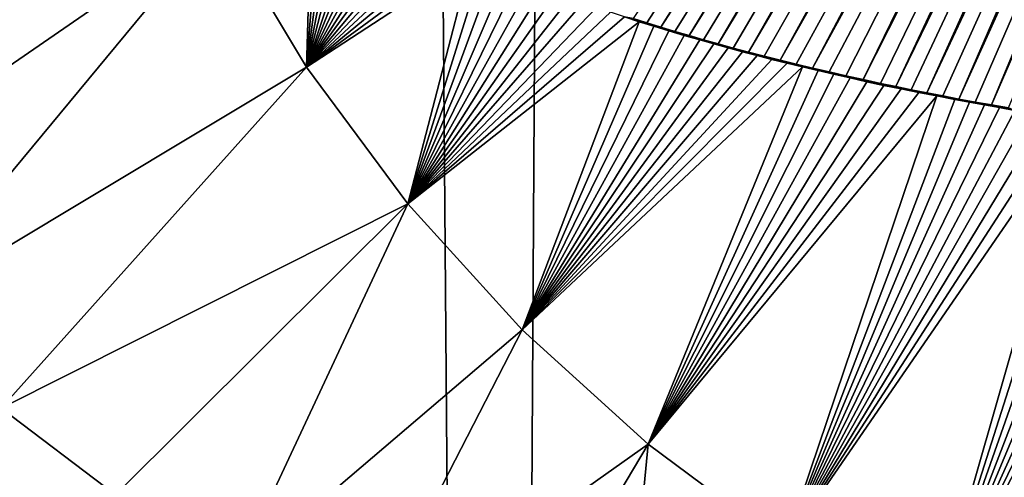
# Model space of a CAD drawing. Header units: metres. Extents: x -24 to 72, y -247 to 22.
# Tile 279 of 573: x -2.538 to -1.093, y -187.506 to -186.834. Entities that reach past the tile are written whole.
import ezdxf

# ---------------------------------------------------------------- set-up
doc = ezdxf.new("R2010")
doc.units = ezdxf.units.M
doc.layers.add('solid_509589_MEDIA_SW0001', color=7, linetype='CONTINUOUS')

msp = doc.modelspace()

# ---------------------------------------------------------------- linework, layer by layer
at = {"layer": 'solid_509589_MEDIA_SW0001'}
for points in [[(-1.8411, -196.565323, 278.030151), (-2.778035, -196.665543, 278.143921), (-2.562704, -103.113213, 276.481201)], [(-1.8411, -196.565323, 278.030151), (-2.562704, -103.113213, 276.481201), (-1.273931, -103.115448, 276.353119)], [(-0.914482, -196.50621, 277.96283), (-1.8411, -196.565323, 278.030151), (-1.273931, -103.115448, 276.353119)], [(-0.914482, -196.50621, 277.96283), (-1.273931, -103.115448, 276.353119), (0.000003, -103.116188, 276.310883)], [(-1.25192, -186.932327, 309.329651), (-0.562521, -185.514771, 309.383087), (-0.589371, -185.517044, 309.38269)], [(-1.25192, -186.932327, 309.329651), (-1.229287, -186.936966, 309.330109), (-0.562521, -185.514771, 309.383087)], [(-1.229287, -186.936966, 309.330109), (-1.20635, -186.941528, 309.330566), (-0.562521, -185.514771, 309.383087)], [(-1.20635, -186.941528, 309.330566), (-0.535852, -185.512619, 309.383453), (-0.562521, -185.514771, 309.383087)], [(-1.20635, -186.941528, 309.330566), (-1.183094, -186.94603, 309.331024), (-0.535852, -185.512619, 309.383453)], [(-1.183094, -186.94603, 309.331024), (-1.159505, -186.95047, 309.331482), (-0.535852, -185.512619, 309.383453)], [(-1.159505, -186.95047, 309.331482), (-0.50931, -185.510605, 309.38382), (-0.535852, -185.512619, 309.383453)], [(-1.159505, -186.95047, 309.331482), (-1.135567, -186.95488, 309.33194), (-0.50931, -185.510605, 309.38382)], [(-1.135567, -186.95488, 309.33194), (-1.111265, -186.959274, 309.332397), (-0.50931, -185.510605, 309.38382)], [(-1.111265, -186.959274, 309.332397), (-0.482848, -185.508682, 309.384125), (-0.50931, -185.510605, 309.38382)], [(-1.111265, -186.959274, 309.332397), (-1.086582, -186.963638, 309.332855), (-0.482848, -185.508682, 309.384125)], [(-1.512589, -186.869476, 309.323822), (-0.698945, -185.527481, 309.38092), (-0.727132, -185.530502, 309.380402)], [(-1.512589, -186.869476, 309.323822), (-1.490528, -186.875504, 309.324341), (-0.698945, -185.527481, 309.38092)], [(-1.490528, -186.875504, 309.324341), (-1.468066, -186.881531, 309.32486), (-0.698945, -185.527481, 309.38092)], [(-1.468066, -186.881531, 309.32486), (-0.671154, -185.524643, 309.381409), (-0.698945, -185.527481, 309.38092)], [(-1.468066, -186.881531, 309.32486), (-1.445199, -186.887527, 309.325409), (-0.671154, -185.524643, 309.381409)], [(-1.445199, -186.887527, 309.325409), (-1.421972, -186.893433, 309.325958), (-0.671154, -185.524643, 309.381409)], [(-1.421972, -186.893433, 309.325958), (-0.64368, -185.521988, 309.381866), (-0.671154, -185.524643, 309.381409)], [(-1.421972, -186.893433, 309.325958), (-1.398375, -186.899261, 309.326477), (-0.64368, -185.521988, 309.381866)], [(-1.398375, -186.899261, 309.326477), (-1.374392, -186.905014, 309.327026), (-0.64368, -185.521988, 309.381866)], [(-1.374392, -186.905014, 309.327026), (-0.616439, -185.51947, 309.382294), (-0.64368, -185.521988, 309.381866)], [(-1.374392, -186.905014, 309.327026), (-1.350006, -186.910706, 309.327576), (-0.616439, -185.51947, 309.382294)], [(-1.350006, -186.910706, 309.327576), (-1.325201, -186.916351, 309.328125), (-0.616439, -185.51947, 309.382294)], [(-1.325201, -186.916351, 309.328125), (-1.299957, -186.921982, 309.328644), (-0.616439, -185.51947, 309.382294)], [(-1.299957, -186.921982, 309.328644), (-0.589371, -185.517044, 309.38269), (-0.616439, -185.51947, 309.382294)], [(-1.299957, -186.921982, 309.328644), (-1.274262, -186.927597, 309.329193), (-0.589371, -185.517044, 309.38269)], [(-1.274262, -186.927597, 309.329193), (-1.25192, -186.932327, 309.329651), (-0.589371, -185.517044, 309.38269)], [(-1.637325, -186.832321, 309.320709), (-1.617404, -186.838638, 309.321198), (-0.774886, -185.535858, 309.379517)], [(-1.617404, -186.838638, 309.321198), (-1.597125, -186.84494, 309.321716), (-0.774886, -185.535858, 309.379517)], [(-1.597125, -186.84494, 309.321716), (-0.750883, -185.533127, 309.379974), (-0.774886, -185.535858, 309.379517)], [(-1.597125, -186.84494, 309.321716), (-1.576518, -186.851151, 309.322235), (-0.750883, -185.533127, 309.379974)], [(-1.576518, -186.851151, 309.322235), (-1.555569, -186.8573, 309.322754), (-0.750883, -185.533127, 309.379974)], [(-1.555569, -186.8573, 309.322754), (-0.727132, -185.530502, 309.380402), (-0.750883, -185.533127, 309.379974)], [(-1.555569, -186.8573, 309.322754), (-1.534264, -186.863403, 309.323273), (-0.727132, -185.530502, 309.380402)], [(-1.534264, -186.863403, 309.323273), (-1.512589, -186.869476, 309.323822), (-0.727132, -185.530502, 309.380402)], [(-2.35181, -186.462753, 309.200348), (-3.158348, -186.817078, 309.133942), (-3.022521, -186.97467, 309.137146)], [(-2.35181, -186.462753, 309.200348), (-3.022521, -186.97467, 309.137146), (-2.24523, -186.688904, 309.19812)], [(-2.108691, -186.621063, 309.207764), (-2.24523, -186.688904, 309.19812), (-2.116971, -186.903488, 309.195984)], [(-2.095393, -186.629776, 309.20813), (-2.108691, -186.621063, 309.207764), (-2.116971, -186.903488, 309.195984)], [(-2.081678, -186.638489, 309.208496), (-2.095393, -186.629776, 309.20813), (-2.116971, -186.903488, 309.195984)], [(-2.067538, -186.647217, 309.208862), (-2.081678, -186.638489, 309.208496), (-2.116971, -186.903488, 309.195984)], [(-2.052998, -186.655899, 309.209259), (-2.067538, -186.647217, 309.208862), (-2.116971, -186.903488, 309.195984)], [(-2.038053, -186.664551, 309.209656), (-2.052998, -186.655899, 309.209259), (-2.116971, -186.903488, 309.195984)], [(-2.02491, -186.671951, 309.210022), (-2.038053, -186.664551, 309.209656), (-2.116971, -186.903488, 309.195984)], [(-2.01145, -186.679337, 309.210388), (-2.02491, -186.671951, 309.210022), (-2.116971, -186.903488, 309.195984)], [(-1.997663, -186.686737, 309.210754), (-2.01145, -186.679337, 309.210388), (-2.116971, -186.903488, 309.195984)], [(-2.24523, -186.688904, 309.19812), (-3.022521, -186.97467, 309.137146), (-2.878179, -187.125443, 309.140228)], [(-2.24523, -186.688904, 309.19812), (-2.878179, -187.125443, 309.140228), (-2.725571, -187.268906, 309.143188)], [(-2.24523, -186.688904, 309.19812), (-2.725571, -187.268906, 309.143188), (-2.116971, -186.903488, 309.195984)], [(-1.98354, -186.694153, 309.211151), (-1.997663, -186.686737, 309.210754), (-2.116971, -186.903488, 309.195984)], [(-1.969101, -186.701538, 309.211548), (-1.98354, -186.694153, 309.211151), (-2.116971, -186.903488, 309.195984)], [(-1.954353, -186.708878, 309.211945), (-1.969101, -186.701538, 309.211548), (-2.116971, -186.903488, 309.195984)], [(-1.939285, -186.716171, 309.212341), (-1.954353, -186.708878, 309.211945), (-2.116971, -186.903488, 309.195984)], [(-1.923884, -186.723465, 309.212769), (-1.939285, -186.716171, 309.212341), (-2.116971, -186.903488, 309.195984)], [(-1.90814, -186.730743, 309.213226), (-1.923884, -186.723465, 309.212769), (-2.116971, -186.903488, 309.195984)], [(-1.892039, -186.738022, 309.213654), (-1.90814, -186.730743, 309.213226), (-2.116971, -186.903488, 309.195984)], [(-1.875578, -186.745316, 309.214111), (-1.892039, -186.738022, 309.213654), (-2.116971, -186.903488, 309.195984)], [(-1.875578, -186.745316, 309.214111), (-2.116971, -186.903488, 309.195984), (-1.968269, -187.104477, 309.194)], [(-1.858788, -186.752548, 309.214569), (-1.875578, -186.745316, 309.214111), (-1.968269, -187.104477, 309.194)], [(-1.841663, -186.75972, 309.215027), (-1.858788, -186.752548, 309.214569), (-1.968269, -187.104477, 309.194)], [(-1.824192, -186.766861, 309.215515), (-1.841663, -186.75972, 309.215027), (-1.968269, -187.104477, 309.194)], [(-1.806358, -186.773972, 309.216003), (-1.824192, -186.766861, 309.215515), (-1.968269, -187.104477, 309.194)], [(-1.788148, -186.781082, 309.216492), (-1.806358, -186.773972, 309.216003), (-1.968269, -187.104477, 309.194)], [(-1.769549, -186.788208, 309.21698), (-1.788148, -186.781082, 309.216492), (-1.968269, -187.104477, 309.194)], [(-1.750572, -186.795303, 309.217499), (-1.769549, -186.788208, 309.21698), (-1.968269, -187.104477, 309.194)], [(-1.731253, -186.802322, 309.218018), (-1.750572, -186.795303, 309.217499), (-1.968269, -187.104477, 309.194)], [(-1.711572, -186.80925, 309.218536), (-1.731253, -186.802322, 309.218018), (-1.968269, -187.104477, 309.194)], [(-1.691508, -186.816147, 309.219055), (-1.711572, -186.80925, 309.218536), (-1.968269, -187.104477, 309.194)], [(-1.671042, -186.823029, 309.219604), (-1.691508, -186.816147, 309.219055), (-1.968269, -187.104477, 309.194)], [(-1.650153, -186.82991, 309.220154), (-1.671042, -186.823029, 309.219604), (-1.968269, -187.104477, 309.194)], [(-1.628821, -186.836823, 309.220673), (-1.650153, -186.82991, 309.220154), (-1.968269, -187.104477, 309.194)], [(-1.637325, -186.832321, 309.320709), (-1.650153, -186.82991, 309.220154), (-1.628821, -186.836823, 309.220673)], [(-1.628821, -186.836823, 309.220673), (-1.968269, -187.104477, 309.194), (-1.800562, -187.289886, 309.192139)], [(-1.607098, -186.843658, 309.221222), (-1.628821, -186.836823, 309.220673), (-1.800562, -187.289886, 309.192139)], [(-1.584996, -186.850372, 309.221802), (-1.607098, -186.843658, 309.221222), (-1.800562, -187.289886, 309.192139)], [(-1.637325, -186.832321, 309.320709), (-1.628821, -186.836823, 309.220673), (-1.617404, -186.838638, 309.321198)], [(-1.617404, -186.838638, 309.321198), (-1.628821, -186.836823, 309.220673), (-1.607098, -186.843658, 309.221222)], [(-1.617404, -186.838638, 309.321198), (-1.607098, -186.843658, 309.221222), (-1.597125, -186.84494, 309.321716)], [(-1.597125, -186.84494, 309.321716), (-1.607098, -186.843658, 309.221222), (-1.584996, -186.850372, 309.221802)], [(-1.597125, -186.84494, 309.321716), (-1.584996, -186.850372, 309.221802), (-1.576518, -186.851151, 309.322235)], [(-1.562487, -186.856995, 309.222351), (-1.584996, -186.850372, 309.221802), (-1.800562, -187.289886, 309.192139)], [(-1.539547, -186.863602, 309.222931), (-1.562487, -186.856995, 309.222351), (-1.800562, -187.289886, 309.192139)], [(-1.576518, -186.851151, 309.322235), (-1.584996, -186.850372, 309.221802), (-1.562487, -186.856995, 309.222351)], [(-1.576518, -186.851151, 309.322235), (-1.562487, -186.856995, 309.222351), (-1.555569, -186.8573, 309.322754)], [(-1.555569, -186.8573, 309.322754), (-1.562487, -186.856995, 309.222351), (-1.539547, -186.863602, 309.222931)], [(-1.555569, -186.8573, 309.322754), (-1.539547, -186.863602, 309.222931), (-1.534264, -186.863403, 309.323273)], [(-1.519098, -186.869354, 309.223419), (-1.539547, -186.863602, 309.222931), (-1.800562, -187.289886, 309.192139)], [(-1.498278, -186.875137, 309.223938), (-1.519098, -186.869354, 309.223419), (-1.800562, -187.289886, 309.192139)], [(-1.534264, -186.863403, 309.323273), (-1.539547, -186.863602, 309.222931), (-1.519098, -186.869354, 309.223419)], [(-1.534264, -186.863403, 309.323273), (-1.519098, -186.869354, 309.223419), (-1.512589, -186.869476, 309.323822)], [(-1.512589, -186.869476, 309.323822), (-1.519098, -186.869354, 309.223419), (-1.498278, -186.875137, 309.223938)], [(-1.512589, -186.869476, 309.323822), (-1.498278, -186.875137, 309.223938), (-1.490528, -186.875504, 309.324341)], [(-1.477073, -186.880936, 309.224426), (-1.498278, -186.875137, 309.223938), (-1.800562, -187.289886, 309.192139)], [(-1.455564, -186.886642, 309.224945), (-1.477073, -186.880936, 309.224426), (-1.800562, -187.289886, 309.192139)], [(-1.433763, -186.892212, 309.225433), (-1.455564, -186.886642, 309.224945), (-1.800562, -187.289886, 309.192139)], [(-1.490528, -186.875504, 309.324341), (-1.498278, -186.875137, 309.223938), (-1.477073, -186.880936, 309.224426)], [(-1.490528, -186.875504, 309.324341), (-1.477073, -186.880936, 309.224426), (-1.468066, -186.881531, 309.32486)], [(-1.468066, -186.881531, 309.32486), (-1.477073, -186.880936, 309.224426), (-1.455564, -186.886642, 309.224945)], [(-1.468066, -186.881531, 309.32486), (-1.455564, -186.886642, 309.224945), (-1.445199, -186.887527, 309.325409)], [(-1.445199, -186.887527, 309.325409), (-1.455564, -186.886642, 309.224945), (-1.433763, -186.892212, 309.225433)], [(-1.445199, -186.887527, 309.325409), (-1.433763, -186.892212, 309.225433), (-1.421972, -186.893433, 309.325958)], [(-1.41163, -186.897705, 309.225952), (-1.433763, -186.892212, 309.225433), (-1.800562, -187.289886, 309.192139)], [(-1.389121, -186.903137, 309.226471), (-1.41163, -186.897705, 309.225952), (-1.800562, -187.289886, 309.192139)], [(-1.421972, -186.893433, 309.325958), (-1.433763, -186.892212, 309.225433), (-1.41163, -186.897705, 309.225952)], [(-1.421972, -186.893433, 309.325958), (-1.41163, -186.897705, 309.225952), (-1.398375, -186.899261, 309.326477)], [(-1.398375, -186.899261, 309.326477), (-1.41163, -186.897705, 309.225952), (-1.389121, -186.903137, 309.226471)], [(-1.398375, -186.899261, 309.326477), (-1.389121, -186.903137, 309.226471), (-1.374392, -186.905014, 309.327026)], [(-2.116971, -186.903488, 309.195984), (-2.725571, -187.268906, 309.143188), (-2.565283, -187.404602, 309.145996)], [(-2.116971, -186.903488, 309.195984), (-2.565283, -187.404602, 309.145996), (-1.968269, -187.104477, 309.194)], [(-1.389121, -186.903137, 309.226471), (-1.800562, -187.289886, 309.192139), (-1.615467, -187.457947, 309.19046)], [(-1.366192, -186.908569, 309.22699), (-1.389121, -186.903137, 309.226471), (-1.615467, -187.457947, 309.19046)], [(-1.3428, -186.914017, 309.227509), (-1.366192, -186.908569, 309.22699), (-1.615467, -187.457947, 309.19046)], [(-1.318899, -186.919525, 309.228027), (-1.3428, -186.914017, 309.227509), (-1.615467, -187.457947, 309.19046)], [(-1.374392, -186.905014, 309.327026), (-1.389121, -186.903137, 309.226471), (-1.366192, -186.908569, 309.22699)], [(-1.374392, -186.905014, 309.327026), (-1.366192, -186.908569, 309.22699), (-1.350006, -186.910706, 309.327576)], [(-1.350006, -186.910706, 309.327576), (-1.366192, -186.908569, 309.22699), (-1.3428, -186.914017, 309.227509)], [(-1.350006, -186.910706, 309.327576), (-1.3428, -186.914017, 309.227509), (-1.325201, -186.916351, 309.328125)], [(-1.325201, -186.916351, 309.328125), (-1.3428, -186.914017, 309.227509), (-1.318899, -186.919525, 309.228027)], [(-1.325201, -186.916351, 309.328125), (-1.318899, -186.919525, 309.228027), (-1.299957, -186.921982, 309.328644)], [(-1.294455, -186.925064, 309.228546), (-1.318899, -186.919525, 309.228027), (-1.615467, -187.457947, 309.19046)], [(-1.269502, -186.930466, 309.229065), (-1.294455, -186.925064, 309.228546), (-1.615467, -187.457947, 309.19046)], [(-1.244076, -186.935745, 309.229584), (-1.269502, -186.930466, 309.229065), (-1.615467, -187.457947, 309.19046)], [(-1.299957, -186.921982, 309.328644), (-1.318899, -186.919525, 309.228027), (-1.294455, -186.925064, 309.228546)], [(-1.299957, -186.921982, 309.328644), (-1.294455, -186.925064, 309.228546), (-1.274262, -186.927597, 309.329193)], [(-1.274262, -186.927597, 309.329193), (-1.294455, -186.925064, 309.228546), (-1.269502, -186.930466, 309.229065)], [(-1.274262, -186.927597, 309.329193), (-1.269502, -186.930466, 309.229065), (-1.25192, -186.932327, 309.329651)], [(-1.25192, -186.932327, 309.329651), (-1.269502, -186.930466, 309.229065), (-1.244076, -186.935745, 309.229584)], [(-1.218209, -186.940918, 309.230133), (-1.244076, -186.935745, 309.229584), (-1.615467, -187.457947, 309.19046)], [(-1.191932, -186.946014, 309.230652), (-1.218209, -186.940918, 309.230133), (-1.615467, -187.457947, 309.19046)], [(-1.191932, -186.946014, 309.230652), (-1.615467, -187.457947, 309.19046), (-1.414772, -187.607025, 309.188995)], [(-1.165273, -186.951065, 309.231171), (-1.191932, -186.946014, 309.230652), (-1.414772, -187.607025, 309.188995)], [(-1.25192, -186.932327, 309.329651), (-1.244076, -186.935745, 309.229584), (-1.229287, -186.936966, 309.330109)], [(-1.229287, -186.936966, 309.330109), (-1.244076, -186.935745, 309.229584), (-1.218209, -186.940918, 309.230133)], [(-1.229287, -186.936966, 309.330109), (-1.218209, -186.940918, 309.230133), (-1.20635, -186.941528, 309.330566)], [(-1.20635, -186.941528, 309.330566), (-1.218209, -186.940918, 309.230133), (-1.191932, -186.946014, 309.230652)], [(-1.20635, -186.941528, 309.330566), (-1.191932, -186.946014, 309.230652), (-1.183094, -186.94603, 309.331024)], [(-1.183094, -186.94603, 309.331024), (-1.191932, -186.946014, 309.230652), (-1.165273, -186.951065, 309.231171)], [(-1.183094, -186.94603, 309.331024), (-1.165273, -186.951065, 309.231171), (-1.159505, -186.95047, 309.331482)], [(-1.143689, -186.955093, 309.231598), (-1.165273, -186.951065, 309.231171), (-1.414772, -187.607025, 309.188995)], [(-1.121891, -186.959122, 309.231995), (-1.143689, -186.955093, 309.231598), (-1.414772, -187.607025, 309.188995)], [(-1.099861, -186.963165, 309.232391), (-1.121891, -186.959122, 309.231995), (-1.414772, -187.607025, 309.188995)], [(-1.159505, -186.95047, 309.331482), (-1.165273, -186.951065, 309.231171), (-1.143689, -186.955093, 309.231598)], [(-1.159505, -186.95047, 309.331482), (-1.143689, -186.955093, 309.231598), (-1.135567, -186.95488, 309.33194)], [(-1.135567, -186.95488, 309.33194), (-1.143689, -186.955093, 309.231598), (-1.121891, -186.959122, 309.231995)], [(-1.135567, -186.95488, 309.33194), (-1.121891, -186.959122, 309.231995), (-1.111265, -186.959274, 309.332397)], [(-1.111265, -186.959274, 309.332397), (-1.121891, -186.959122, 309.231995), (-1.099861, -186.963165, 309.232391)], [(-1.111265, -186.959274, 309.332397), (-1.099861, -186.963165, 309.232391), (-1.086582, -186.963638, 309.332855)], [(-1.07746, -186.967117, 309.232788), (-1.099861, -186.963165, 309.232391), (-1.414772, -187.607025, 309.188995)], [(-1.054722, -186.970993, 309.233185), (-1.07746, -186.967117, 309.232788), (-1.414772, -187.607025, 309.188995)], [(-1.031711, -186.974747, 309.233612), (-1.054722, -186.970993, 309.233185), (-1.414772, -187.607025, 309.188995)], [(-1.008492, -186.978424, 309.234009), (-1.031711, -186.974747, 309.233612), (-1.414772, -187.607025, 309.188995)], [(-1.086582, -186.963638, 309.332855), (-1.099861, -186.963165, 309.232391), (-1.07746, -186.967117, 309.232788)], [(-0.985127, -186.981979, 309.234375), (-1.008492, -186.978424, 309.234009), (-1.414772, -187.607025, 309.188995)], [(-0.985127, -186.981979, 309.234375), (-1.414772, -187.607025, 309.188995), (-1.200414, -187.735703, 309.187683)], [(-0.961677, -186.985458, 309.234772), (-0.985127, -186.981979, 309.234375), (-1.200414, -187.735703, 309.187683)], [(-0.938203, -186.988831, 309.235138), (-0.961677, -186.985458, 309.234772), (-1.200414, -187.735703, 309.187683)], [(-0.914762, -186.992142, 309.235504), (-0.938203, -186.988831, 309.235138), (-1.200414, -187.735703, 309.187683)], [(-0.891412, -186.995407, 309.23587), (-0.914762, -186.992142, 309.235504), (-1.200414, -187.735703, 309.187683)], [(-0.868064, -186.998581, 309.236206), (-0.891412, -186.995407, 309.23587), (-1.200414, -187.735703, 309.187683)], [(-0.84461, -187.001648, 309.236542), (-0.868064, -186.998581, 309.236206), (-1.200414, -187.735703, 309.187683)], [(-0.821079, -187.004623, 309.236877), (-0.84461, -187.001648, 309.236542), (-1.200414, -187.735703, 309.187683)], [(-0.797497, -187.007477, 309.237213), (-0.821079, -187.004623, 309.236877), (-1.200414, -187.735703, 309.187683)], [(-0.797497, -187.007477, 309.237213), (-1.200414, -187.735703, 309.187683), (-0.974464, -187.842712, 309.186615)], [(-1.968269, -187.104477, 309.194), (-2.565283, -187.404602, 309.145996), (-2.397714, -187.532043, 309.148651)], [(-1.968269, -187.104477, 309.194), (-2.397714, -187.532043, 309.148651), (-2.223245, -187.650803, 309.151154)], [(-1.968269, -187.104477, 309.194), (-2.223245, -187.650803, 309.151154), (-1.800562, -187.289886, 309.192139)], [(-1.800562, -187.289886, 309.192139), (-2.223245, -187.650803, 309.151154), (-2.042294, -187.760696, 309.153473)], [(-1.800562, -187.289886, 309.192139), (-2.042294, -187.760696, 309.153473), (-1.615467, -187.457947, 309.19046)], [(-2.397714, -187.532043, 309.148651), (-2.565283, -187.404602, 309.145996), (-2.558569, -187.76239, 309.139099)], [(-1.615467, -187.457947, 309.19046), (-2.042294, -187.760696, 309.153473), (-1.855385, -187.861252, 309.155609)], [(-1.615467, -187.457947, 309.19046), (-1.855385, -187.861252, 309.155609), (-1.663015, -187.952133, 309.157532)], [(-1.615467, -187.457947, 309.19046), (-1.663015, -187.952133, 309.157532), (-1.414772, -187.607025, 309.188995)]]:
    msp.add_3dface(points, dxfattribs=at)

doc.saveas('drawing.dxf')
